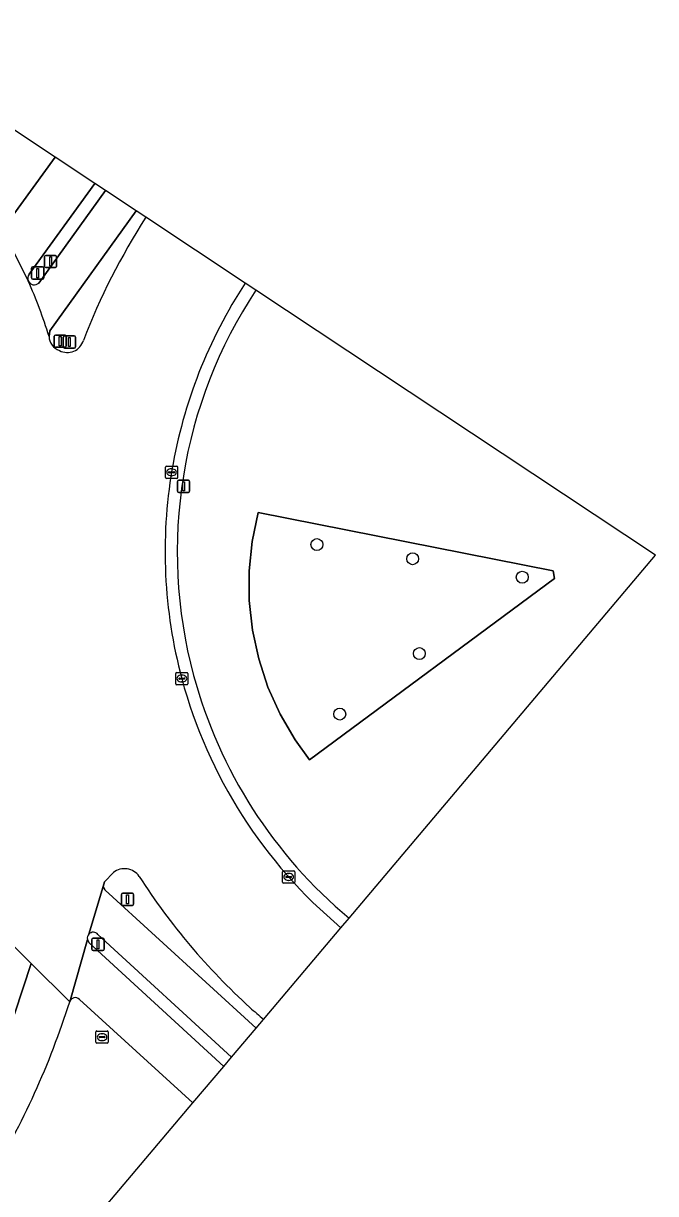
# Model space of a CAD drawing. Extents: x 159039 to 160102, y 381214 to 382524.
# Drawn here: x 160050.4 to 160102.1, y 382119.7 to 382215.3 of the extents above; entities that cross this region are included whole.
import ezdxf

# ---------------------------------------------------------------- set-up
doc = ezdxf.new("R2010")
doc.units = 0
for name, color, linetype in [('IMGEO_Berm_groen', 7, 'Continuous'), ('IMGEO_Boom', 7, 'Continuous'), ('IMGEO_Drukknoppaal', 7, 'Continuous'), ('IMGEO_Fietspad_gesloten', 7, 'Continuous'), ('IMGEO_Fietspad_open', 7, 'Continuous'), ('IMGEO_Groenvoorziening', 7, 'Continuous'), ('IMGEO_Kolk', 7, 'Continuous'), ('IMGEO_Lichtmast', 7, 'Continuous'), ('IMGEO_Rijbaan_regionaal_gesloten', 7, 'Continuous'), ('IMGEO_Rioolput', 7, 'Continuous'), ('IMGEO_Verkeerseiland_gesloten', 7, 'Continuous'), ('IMGEO_Verkeerseiland_open', 7, 'Continuous'), ('IMGEO_Verkeersregelinstallatiepaal', 7, 'Continuous'), ('IMGEO_Voetpad_gesloten', 7, 'Continuous'), ('IMGEO_Voetpad_open', 7, 'Continuous')]:
    doc.layers.add(name, color=color, linetype=linetype)

msp = doc.modelspace()

# ---------------------------------------------------------------- linework, layer by layer
at = {"layer": 'IMGEO_Berm_groen'}
for points in [[(160049.395, 382199.449), (160052.99, 382204.422), (160036.51, 382215.348)], [(160077.031, 382142.174), (160102.109, 382171.857), (160069.417, 382193.531)], [(160048.445, 382108.34), (160050.817, 382111.147), (160064.266, 382127.065), (160054.985, 382135.537)]]:
    msp.add_lwpolyline(points, dxfattribs=at)
msp.add_lwpolyline([(160073.797, 382155.126), (160072.617, 382156.767), (160071.397, 382158.861), (160070.403, 382161.071), (160069.645, 382163.373), (160069.132, 382165.741), (160068.87, 382168.15), (160068.86, 382170.574), (160069.104, 382172.985), (160069.599, 382175.357), (160093.733, 382170.589), (160093.827, 382169.967)], close=True, dxfattribs=at)
for centre, radius, start, end in [((160101.773, 382172.129), 38.793, 146.51653, 195.09581), ((160102.188, 382172.28), 39.234, 195.15074, 230.11734), ((159989.907, 382155.747), 67.437, 328.77799, 342.38455), ((160054.644, 382135.191), 0.486, 45.3839, 162.28581)]:
    msp.add_arc(centre, radius, start, end, dxfattribs=at)
at = {"layer": 'IMGEO_Boom'}
for centre in [(160074.407, 382172.728), (160082.237, 382171.569), (160091.2, 382170.062), (160082.783, 382163.813), (160076.273, 382158.866)]:
    msp.add_circle(centre, 0.489, dxfattribs=at)
at = {"layer": 'IMGEO_Drukknoppaal'}
for p, q in [((160052.125, 382195.48), (160052.125, 382196.28)), ((160052.125, 382196.28), (160052.125, 382195.48)), ((160052.225, 382196.38), (160053.015, 382196.38)), ((160053.015, 382196.38), (160052.225, 382196.38)), ((160053.115, 382196.28), (160053.115, 382195.48)), ((160053.115, 382195.48), (160053.115, 382196.28)), ((160053.015, 382195.38), (160052.225, 382195.38)), ((160052.225, 382195.38), (160053.015, 382195.38))]:
    msp.add_line(p, q, dxfattribs=at)
msp.add_lwpolyline([(160052.545, 382196.255), (160052.695, 382196.255), (160052.695, 382195.505), (160052.545, 382195.505), (160052.545, 382196.255)], dxfattribs=at)
for centre, start, end in [((160052.225, 382196.28), 90, 180), ((160052.225, 382196.28), 90, 180), ((160053.015, 382196.28), 0, 90), ((160053.015, 382196.28), 360, 90), ((160052.225, 382195.48), 180, 270), ((160052.225, 382195.48), 180, 270), ((160053.015, 382195.48), 270, 0), ((160053.015, 382195.48), 270, 0)]:
    msp.add_arc(centre, 0.1, start, end, dxfattribs=at)
at = {"layer": 'IMGEO_Fietspad_gesloten'}
for points in [[(160069.436, 382133.184), (160057.075, 382144.478), (160056.923, 382144.764), (160055.754, 382140.876)], [(160056.495, 382140.847), (160067.427, 382130.807), (160069.436, 382133.184)]]:
    msp.add_lwpolyline(points, dxfattribs=at)
msp.add_arc((160056.112, 382140.53), 0.498, 39.61854, 135.89906, dxfattribs=at)
at = {"layer": 'IMGEO_Fietspad_open'}
for points in [[(160059.625, 382200.023), (160057.107, 382201.693), (160051.649, 382194.116)], [(160052.49, 382189.753), (160052.545, 382190.208), (160059.625, 382200.023)]]:
    msp.add_lwpolyline(points, dxfattribs=at)
for centre, radius, start, end in [((160051.28, 382194.506), 0.537, 204.04596, 313.46233), ((160013.544, 382177.728), 40.76, 17.15877, 23.96994)]:
    msp.add_arc(centre, radius, start, end, dxfattribs=at)
at = {"layer": 'IMGEO_Groenvoorziening'}
msp.add_lwpolyline([(160073.797, 382155.126), (160093.827, 382169.967), (160093.733, 382170.589), (160069.599, 382175.357), (160069.104, 382172.985), (160068.86, 382170.574), (160068.87, 382168.15), (160069.132, 382165.741), (160069.645, 382163.373), (160070.403, 382161.071), (160071.397, 382158.861), (160072.617, 382156.767)], close=True, dxfattribs=at)
at = {"layer": 'IMGEO_Kolk'}
for p, q in [((160062.013, 382178.213), (160062.013, 382179.065)), ((160062.088, 382179.139), (160062.94, 382179.139)), ((160062.272, 382178.633), (160062.272, 382178.645)), ((160062.71, 382178.596), (160062.312, 382178.596)), ((160062.315, 382178.682), (160062.713, 382178.682)), ((160062.501, 382178.919), (160062.526, 382178.919)), ((160062.756, 382178.645), (160062.756, 382178.633)), ((160063.014, 382179.065), (160063.014, 382178.213)), ((160062.94, 382178.139), (160062.088, 382178.139)), ((160062.524, 382178.359), (160062.499, 382178.359)), ((160062.852, 382161.346), (160062.852, 382162.198)), ((160062.927, 382162.272), (160063.779, 382162.272)), ((160063.853, 382162.198), (160063.853, 382161.346)), ((160063.779, 382161.272), (160062.927, 382161.272)), ((160063.111, 382161.766), (160063.111, 382161.778)), ((160063.549, 382161.729), (160063.151, 382161.729)), ((160063.154, 382161.815), (160063.552, 382161.815)), ((160063.363, 382161.492), (160063.338, 382161.492)), ((160063.34, 382162.052), (160063.365, 382162.052)), ((160063.595, 382161.778), (160063.595, 382161.766)), ((160071.591, 382145.125), (160071.591, 382145.977)), ((160071.666, 382146.051), (160072.518, 382146.051)), ((160072.079, 382145.831), (160072.104, 382145.831)), ((160072.592, 382145.977), (160072.592, 382145.125)), ((160072.518, 382145.051), (160071.666, 382145.051)), ((160071.85, 382145.545), (160071.85, 382145.557)), ((160072.288, 382145.508), (160071.89, 382145.508)), ((160071.893, 382145.594), (160072.291, 382145.594)), ((160072.102, 382145.271), (160072.077, 382145.271)), ((160072.334, 382145.557), (160072.334, 382145.545))]:
    msp.add_line(p, q, dxfattribs=at)
for points in [[(160062.013, 382178.213), (160062.013, 382179.065)], [(160062.088, 382179.139), (160062.94, 382179.139)], [(160063.014, 382179.065), (160063.014, 382178.213)], [(160062.94, 382178.139), (160062.088, 382178.139)], [(160062.852, 382161.346), (160062.852, 382162.198)], [(160062.927, 382162.272), (160063.779, 382162.272)], [(160063.853, 382162.198), (160063.853, 382161.346)], [(160063.779, 382161.272), (160062.927, 382161.272)], [(160071.591, 382145.125), (160071.591, 382145.977)], [(160071.666, 382146.051), (160072.518, 382146.051)], [(160072.592, 382145.977), (160072.592, 382145.125)], [(160072.518, 382145.051), (160071.666, 382145.051)]]:
    msp.add_lwpolyline(points, dxfattribs=at)
for centre, radius, start, end in [((160062.09, 382179.063), 0.0765, 91.55205, 178.44795), ((160062.09, 382179.063), 0.0765, 91.55205, 178.44795), ((160062.312, 382178.642), 0.0403, 85.87752, 175.75265), ((160062.309, 382178.632), 0.0366, 178.93798, 274.71019), ((160062.713, 382178.639), 0.043, 264.86636, 352.45326), ((160062.717, 382178.644), 0.0386, 1.73085, 96.63898), ((160062.938, 382179.063), 0.0765, 1.55205, 88.44795), ((160062.938, 382179.063), 0.0765, 1.55205, 88.44795), ((160062.09, 382178.215), 0.0765, 181.55205, 268.44795), ((160062.09, 382178.215), 0.0765, 181.55205, 268.44795), ((160062.938, 382178.215), 0.0765, 271.55205, 358.44795), ((160062.938, 382178.215), 0.0765, 271.55205, 358.44795), ((160062.929, 382162.196), 0.0765, 91.55205, 178.44795), ((160062.929, 382162.196), 0.0765, 91.55205, 178.44795), ((160063.777, 382162.196), 0.0765, 1.55205, 88.44795), ((160063.777, 382162.196), 0.0765, 1.55205, 88.44795), ((160062.929, 382161.348), 0.0765, 181.55205, 268.44795), ((160062.929, 382161.348), 0.0765, 181.55205, 268.44795), ((160063.151, 382161.775), 0.0403, 85.87752, 175.75265), ((160063.148, 382161.765), 0.0366, 178.93798, 274.71019), ((160063.552, 382161.772), 0.043, 264.86636, 352.45326), ((160063.556, 382161.777), 0.0386, 1.73085, 96.63898), ((160063.777, 382161.348), 0.0765, 271.55205, 358.44795), ((160063.777, 382161.348), 0.0765, 271.55205, 358.44795), ((160071.668, 382145.975), 0.0765, 91.55205, 178.44795), ((160071.668, 382145.975), 0.0765, 91.55205, 178.44795), ((160072.516, 382145.975), 0.0765, 1.55205, 88.44795), ((160072.516, 382145.975), 0.0765, 1.55205, 88.44795), ((160071.668, 382145.127), 0.0765, 181.55205, 268.44795), ((160071.668, 382145.127), 0.0765, 181.55205, 268.44795), ((160071.89, 382145.554), 0.0403, 85.87752, 175.75265), ((160071.887, 382145.544), 0.0366, 178.93798, 274.71019), ((160072.291, 382145.551), 0.043, 264.86636, 352.45326), ((160072.295, 382145.556), 0.0386, 1.73085, 96.63898), ((160072.516, 382145.127), 0.0765, 271.55205, 358.44795), ((160072.516, 382145.127), 0.0765, 271.55205, 358.44795)]:
    msp.add_arc(centre, radius, start, end, dxfattribs=at)
for centre, major_axis, ratio, start_param, end_param in [((160062.5, 382178.639), (-0.387, 0.002), 0.722429, 4.712389, 7.853982), ((160062.525, 382178.639), (-0.39, 0.002), 0.717154, 1.570796, 4.712389), ((160063.339, 382161.772), (-0.387, 0.002), 0.722429, 4.712389, 7.853982), ((160063.364, 382161.772), (-0.39, 0.002), 0.717154, 1.570796, 4.712389), ((160072.078, 382145.551), (-0.387, 0.002), 0.722429, 4.712389, 7.853982), ((160072.103, 382145.551), (-0.39, 0.002), 0.717154, 1.570796, 4.712389)]:
    msp.add_ellipse(centre, major_axis=major_axis, ratio=ratio, start_param=start_param, end_param=end_param, dxfattribs=at)
at = {"layer": 'IMGEO_Lichtmast'}
for p, q in [((160053.013, 382189.862), (160053.803, 382189.862)), ((160053.803, 382189.862), (160053.013, 382189.862)), ((160052.913, 382188.962), (160052.913, 382189.762)), ((160052.913, 382189.762), (160052.913, 382188.962)), ((160053.903, 382189.762), (160053.903, 382188.962)), ((160053.903, 382188.962), (160053.903, 382189.762)), ((160053.803, 382188.862), (160053.013, 382188.862)), ((160053.013, 382188.862), (160053.803, 382188.862)), ((160058.419, 382143.322), (160058.419, 382144.122)), ((160058.419, 382144.122), (160058.419, 382143.322)), ((160058.519, 382144.222), (160059.309, 382144.222)), ((160059.309, 382144.222), (160058.519, 382144.222)), ((160059.409, 382144.122), (160059.409, 382143.322)), ((160059.409, 382143.322), (160059.409, 382144.122)), ((160059.309, 382143.222), (160058.519, 382143.222)), ((160058.519, 382143.222), (160059.309, 382143.222))]:
    msp.add_line(p, q, dxfattribs=at)
for points in [[(160053.333, 382189.737), (160053.483, 382189.737), (160053.483, 382188.987), (160053.333, 382188.987), (160053.333, 382189.737)], [(160058.839, 382144.097), (160058.989, 382144.097), (160058.989, 382143.347), (160058.839, 382143.347), (160058.839, 382144.097)]]:
    msp.add_lwpolyline(points, dxfattribs=at)
for centre, start, end in [((160053.013, 382189.762), 90, 180), ((160053.013, 382189.762), 90, 180), ((160053.803, 382189.762), 0, 90), ((160053.803, 382189.762), 360, 90), ((160053.013, 382188.962), 180, 270), ((160053.013, 382188.962), 180, 270), ((160053.803, 382188.962), 270, 0), ((160053.803, 382188.962), 270, 0), ((160058.519, 382144.122), 90, 180), ((160058.519, 382144.122), 90, 180), ((160059.309, 382144.122), 0, 90), ((160059.309, 382144.122), 360, 90), ((160058.519, 382143.322), 180, 270), ((160058.519, 382143.322), 180, 270), ((160059.309, 382143.322), 270, 0), ((160059.309, 382143.322), 270, 0)]:
    msp.add_arc(centre, 0.1, start, end, dxfattribs=at)
at = {"layer": 'IMGEO_Rijbaan_regionaal_gesloten'}
for points in [[(160068.548, 382194.107), (160060.421, 382199.496)], [(160050.789, 382194.287), (160049.209, 382197.463), (160048.338, 382199.072), (160046.13, 382196.053), (160044.002, 382193.144), (160043.769, 382192.825), (160041.491, 382189.71), (160042.661, 382187.084), (160044.002, 382183.682), (160044.052, 382183.557), (160045.568, 382179.397), (160045.637, 382179.07), (160046.192, 382177.338)], [(160049.036, 382152.971), (160048.359, 382148.168), (160048.294, 382147.767), (160047.252, 382142.231), (160051.027, 382138.476), (160054.181, 382135.339), (160055.63, 382140.441)], [(160055.754, 382140.876), (160056.923, 382144.764), (160057.041, 382145.153), (160057.765, 382145.9)], [(160051.027, 382138.476), (160047.252, 382142.231)], [(160070.045, 382133.905), (160076.374, 382141.397)], [(159863.621, 381925.29), (159892.348, 381955.101), (159902.631, 381965.986), (159916.205, 381980.354), (159948.066, 382014.844), (159980.312, 382049.642), (160004.13, 382075.818), (160023.37, 382096.527), (160030.835, 382104.457), (160035.49, 382109.654), (160040.107, 382115.62), (160043.032, 382120.201), (160047.957, 382130.21), (160049.7, 382134.405), (160051.027, 382138.476)], [(160054.181, 382135.339), (160051.027, 382138.476), (160049.7, 382134.405), (160047.957, 382130.21), (160043.032, 382120.201), (160040.107, 382115.62), (160035.49, 382109.654), (160030.835, 382104.457), (160023.37, 382096.527), (160004.13, 382075.818), (159980.312, 382049.642), (159948.066, 382014.844), (159916.205, 381980.354), (159902.631, 381965.986), (159892.348, 381955.101), (159863.621, 381925.29), (159866.19, 381922.846), (159876.751, 381933.709), (159905.338, 381963.421), (159908.385, 381966.588), (159925.477, 381984.721), (159925.653, 381984.949)]]:
    msp.add_lwpolyline(points, dxfattribs=at)
for centre, radius, start, end in [((160106.144, 382169.964), 54.431, 147.14245, 159.06011), ((160013.544, 382177.728), 40.76, 17.15877, 23.96994), ((160101.974, 382172.154), 39.991, 146.70363, 170.35459), ((160053.802, 382189.821), 1.313, 182.96934, 249.46562), ((160053.977, 382189.831), 1.394, 242.83178, 342.7261), ((160101.989, 382172.148), 40.006, 170.34959, 195.03291), ((160102.057, 382172.162), 40.076, 195.0273, 230.14412), ((160058.674, 382144.779), 1.444, 34.29063, 129.03724), ((160105.024, 382174.571), 53.656, 212.69032, 227.72055), ((160056.149, 382140.528), 0.526, 138.62684, 189.55197), ((159989.907, 382155.747), 67.437, 328.77799, 342.38455), ((160101.479, 382171.355), 48.894, 228.25773, 229.99034)]:
    msp.add_arc(centre, radius, start, end, dxfattribs=at)
at = {"layer": 'IMGEO_Rioolput'}
for p, q in [((160056.331, 382132.025), (160056.331, 382132.877)), ((160056.406, 382132.951), (160057.258, 382132.951)), ((160056.59, 382132.445), (160056.59, 382132.457)), ((160056.633, 382132.494), (160057.031, 382132.494)), ((160056.819, 382132.731), (160056.844, 382132.731)), ((160057.074, 382132.457), (160057.074, 382132.445)), ((160057.332, 382132.877), (160057.332, 382132.025)), ((160057.258, 382131.951), (160056.406, 382131.951)), ((160057.028, 382132.408), (160056.63, 382132.408)), ((160056.842, 382132.171), (160056.817, 382132.171))]:
    msp.add_line(p, q, dxfattribs=at)
for points in [[(160056.331, 382132.025), (160056.331, 382132.877)], [(160056.406, 382132.951), (160057.258, 382132.951)], [(160057.332, 382132.877), (160057.332, 382132.025)], [(160057.258, 382131.951), (160056.406, 382131.951)]]:
    msp.add_lwpolyline(points, dxfattribs=at)
for centre, radius, start, end in [((160056.408, 382132.875), 0.0765, 91.55205, 178.44795), ((160056.408, 382132.875), 0.0765, 91.55205, 178.44795), ((160056.63, 382132.454), 0.0403, 85.87752, 175.75265), ((160056.627, 382132.444), 0.0366, 178.93798, 274.71019), ((160057.031, 382132.451), 0.043, 264.86636, 352.45326), ((160057.035, 382132.456), 0.0386, 1.73085, 96.63898), ((160057.256, 382132.875), 0.0765, 1.55205, 88.44795), ((160057.256, 382132.875), 0.0765, 1.55205, 88.44795), ((160056.408, 382132.027), 0.0765, 181.55205, 268.44795), ((160056.408, 382132.027), 0.0765, 181.55205, 268.44795), ((160057.256, 382132.027), 0.0765, 271.55205, 358.44795), ((160057.256, 382132.027), 0.0765, 271.55205, 358.44795)]:
    msp.add_arc(centre, radius, start, end, dxfattribs=at)
for centre, major_axis, ratio, start_param, end_param in [((160056.818, 382132.451), (-0.387, 0.002), 0.722429, 4.712389, 7.853982), ((160056.843, 382132.451), (-0.39, 0.002), 0.717154, 1.570796, 4.712389)]:
    msp.add_ellipse(centre, major_axis=major_axis, ratio=ratio, start_param=start_param, end_param=end_param, dxfattribs=at)
at = {"layer": 'IMGEO_Verkeerseiland_gesloten'}
for points in [[(160057.765, 382145.9), (160057.041, 382145.153), (160056.923, 382144.764), (160057.075, 382144.478), (160069.436, 382133.184), (160070.045, 382133.905)], [(160055.63, 382140.441), (160055.787, 382140.149), (160066.787, 382130.049), (160067.427, 382130.807)], [(160067.427, 382130.807), (160056.495, 382140.847)]]:
    msp.add_lwpolyline(points, dxfattribs=at)
for centre, radius, start, end in [((160058.674, 382144.779), 1.444, 34.29063, 129.03724), ((160105.024, 382174.571), 53.656, 212.69032, 227.72055), ((160056.149, 382140.528), 0.526, 138.62684, 189.55197), ((160056.112, 382140.53), 0.498, 39.61854, 135.89906), ((160101.479, 382171.355), 48.894, 228.25773, 229.99034)]:
    msp.add_arc(centre, radius, start, end, dxfattribs=at)
at = {"layer": 'IMGEO_Verkeerseiland_open'}
for points in [[(160056.24, 382202.268), (160050.866, 382194.844)], [(160051.649, 382194.116), (160057.107, 382201.693), (160056.24, 382202.268)], [(160060.421, 382199.496), (160059.625, 382200.023), (160052.545, 382190.208), (160052.49, 382189.753)], [(160069.417, 382193.531), (160068.548, 382194.107)], [(160076.374, 382141.397), (160077.031, 382142.174)]]:
    msp.add_lwpolyline(points, dxfattribs=at)
for centre, radius, start, end in [((160106.144, 382169.964), 54.431, 147.14245, 159.06011), ((160051.283, 382194.503), 0.539, 140.66464, 203.59393), ((160051.28, 382194.506), 0.537, 204.04596, 313.46233), ((160101.974, 382172.154), 39.991, 146.70363, 170.35459), ((160101.773, 382172.129), 38.793, 146.51653, 195.09581), ((160053.802, 382189.821), 1.313, 182.96934, 249.46562), ((160053.977, 382189.831), 1.394, 242.83178, 342.7261), ((160101.989, 382172.148), 40.006, 170.34959, 195.03291), ((160102.057, 382172.162), 40.076, 195.0273, 230.14412), ((160102.188, 382172.28), 39.234, 195.15074, 230.11734)]:
    msp.add_arc(centre, radius, start, end, dxfattribs=at)
at = {"layer": 'IMGEO_Verkeersregelinstallatiepaal'}
for p, q in [((160051.066, 382194.53), (160051.066, 382195.33)), ((160051.066, 382195.33), (160051.066, 382194.53)), ((160051.166, 382195.43), (160051.956, 382195.43)), ((160051.956, 382195.43), (160051.166, 382195.43)), ((160052.056, 382195.33), (160052.056, 382194.53)), ((160052.056, 382194.53), (160052.056, 382195.33)), ((160051.956, 382194.43), (160051.166, 382194.43)), ((160051.166, 382194.43), (160051.956, 382194.43)), ((160053.661, 382188.89), (160053.661, 382189.69)), ((160053.661, 382189.69), (160053.661, 382188.89)), ((160053.761, 382189.79), (160054.551, 382189.79)), ((160054.551, 382189.79), (160053.761, 382189.79)), ((160054.651, 382189.69), (160054.651, 382188.89)), ((160054.651, 382188.89), (160054.651, 382189.69)), ((160054.551, 382188.79), (160053.761, 382188.79)), ((160053.761, 382188.79), (160054.551, 382188.79)), ((160063.004, 382177.098), (160063.004, 382177.898)), ((160063.004, 382177.898), (160063.004, 382177.098)), ((160063.104, 382177.998), (160063.894, 382177.998)), ((160063.894, 382177.998), (160063.104, 382177.998)), ((160063.994, 382177.898), (160063.994, 382177.098)), ((160063.994, 382177.098), (160063.994, 382177.898)), ((160063.894, 382176.998), (160063.104, 382176.998)), ((160063.104, 382176.998), (160063.894, 382176.998)), ((160056.001, 382139.644), (160056.001, 382140.444)), ((160056.001, 382140.444), (160056.001, 382139.644)), ((160056.101, 382140.544), (160056.891, 382140.544)), ((160056.891, 382140.544), (160056.101, 382140.544)), ((160056.991, 382140.444), (160056.991, 382139.644)), ((160056.991, 382139.644), (160056.991, 382140.444)), ((160056.891, 382139.544), (160056.101, 382139.544)), ((160056.101, 382139.544), (160056.891, 382139.544))]:
    msp.add_line(p, q, dxfattribs=at)
for points in [[(160051.486, 382195.305), (160051.636, 382195.305), (160051.636, 382194.555), (160051.486, 382194.555), (160051.486, 382195.305)], [(160054.081, 382189.665), (160054.231, 382189.665), (160054.231, 382188.915), (160054.081, 382188.915), (160054.081, 382189.665)], [(160063.424, 382177.873), (160063.574, 382177.873), (160063.574, 382177.123), (160063.424, 382177.123), (160063.424, 382177.873)], [(160056.421, 382140.419), (160056.571, 382140.419), (160056.571, 382139.669), (160056.421, 382139.669), (160056.421, 382140.419)]]:
    msp.add_lwpolyline(points, dxfattribs=at)
for centre, start, end in [((160051.166, 382195.33), 90, 180), ((160051.166, 382195.33), 90, 180), ((160051.956, 382195.33), 0, 90), ((160051.956, 382195.33), 360, 90), ((160051.166, 382194.53), 180, 270), ((160051.166, 382194.53), 180, 270), ((160051.956, 382194.53), 270, 0), ((160051.956, 382194.53), 270, 0), ((160053.761, 382189.69), 90, 180), ((160053.761, 382189.69), 90, 180), ((160053.761, 382188.89), 180, 270), ((160053.761, 382188.89), 180, 270), ((160054.551, 382189.69), 0, 90), ((160054.551, 382189.69), 360, 90), ((160054.551, 382188.89), 270, 0), ((160054.551, 382188.89), 270, 0), ((160063.104, 382177.898), 90, 180), ((160063.104, 382177.898), 90, 180), ((160063.894, 382177.898), 0, 90), ((160063.894, 382177.898), 360, 90), ((160063.104, 382177.098), 180, 270), ((160063.104, 382177.098), 180, 270), ((160063.894, 382177.098), 270, 0), ((160063.894, 382177.098), 270, 0), ((160056.101, 382140.444), 90, 180), ((160056.101, 382140.444), 90, 180), ((160056.891, 382140.444), 0, 90), ((160056.891, 382140.444), 360, 90), ((160056.101, 382139.644), 180, 270), ((160056.101, 382139.644), 180, 270), ((160056.891, 382139.644), 270, 0), ((160056.891, 382139.644), 270, 0)]:
    msp.add_arc(centre, 0.1, start, end, dxfattribs=at)
at = {"layer": 'IMGEO_Voetpad_gesloten'}
for points in [[(160066.787, 382130.049), (160055.787, 382140.149), (160055.63, 382140.441), (160054.181, 382135.339)], [(160054.985, 382135.537), (160064.266, 382127.065), (160066.787, 382130.049)]]:
    msp.add_lwpolyline(points, dxfattribs=at)
msp.add_arc((160054.644, 382135.191), 0.486, 45.3839, 162.28581, dxfattribs=at)
at = {"layer": 'IMGEO_Voetpad_open'}
for points in [[(160052.99, 382204.422), (160049.395, 382199.449), (160049.144, 382199.102)], [(160050.866, 382194.844), (160056.24, 382202.268), (160052.99, 382204.422)], [(160048.338, 382199.072), (160049.209, 382197.463), (160050.789, 382194.287)]]:
    msp.add_lwpolyline(points, dxfattribs=at)
msp.add_arc((160051.283, 382194.503), 0.539, 140.66464, 203.59393, dxfattribs=at)

doc.saveas('drawing.dxf')
